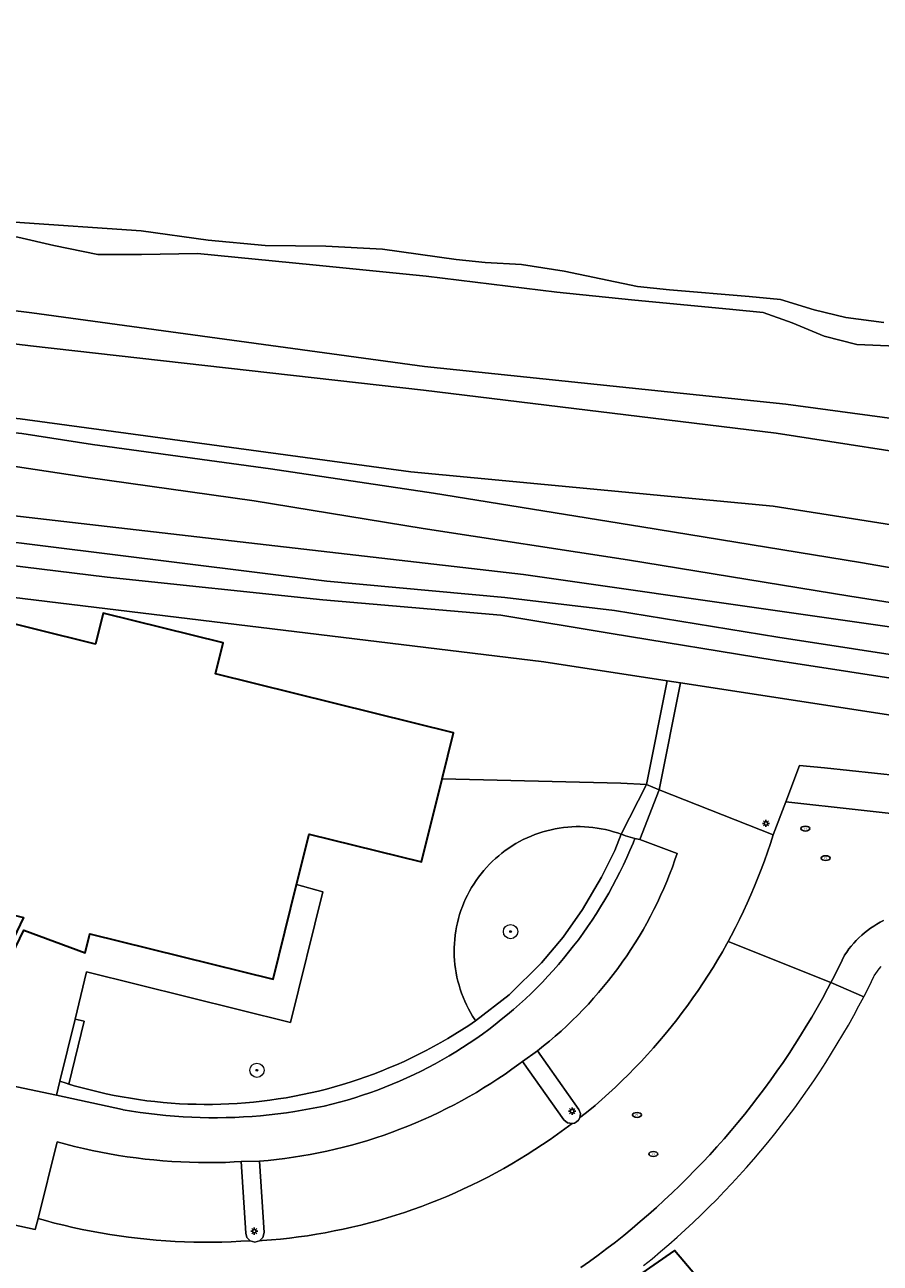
# Model space of a CAD drawing. Header units: metres. Extents: x 152610 to 160096, y 456114 to 462495.
# Tile 873 of 938: x 157802 to 157850, y 462001 to 462071. Entities that reach past the tile are written whole.
import ezdxf
from ezdxf.enums import TextEntityAlignment as Align

# ---------------------------------------------------------------- set-up
doc = ezdxf.new("R2010")
doc.units = ezdxf.units.M
doc.header["$LTSCALE"] = 0.5
doc.layers.get('0').update_dxf_attribs({"linetype": 'CONTINUOUS'})
for name, color, linetype, lineweight in [('B-PV-GR-BEPLANTING_CULTUUR_BOSPLANTSOEN-GV', 251, 'CONTINUOUS', 18), ('B-PV-GR-BOOM-S', 251, 'CONTINUOUS', 25), ('B-PV-GR-HAAG-GV', 251, 'CONTINUOUS', 13), ('B-PV-GW-TALUD_KRUIN-G', 251, 'CONTINUOUS', 18), ('B-PV-IE-MEUBILAIR-S', 251, 'CONTINUOUS', 25), ('B-PV-OG-BEBOUWING-GV', 6, 'CONTINUOUS', 35), ('B-PV-OG-TERREIN_BEGROEID-GV', 251, 'CONTINUOUS', 18), ('B-PV-OG-TERREIN_OEVER-GV', 251, 'CONTINUOUS', 18), ('B-PV-OG-WATER_SLOOT-GV', 251, 'CONTINUOUS', 18), ('B-PV-VH-ONVERHARD_ZAND-GV', 251, 'CONTINUOUS', 18), ('B-PV-VH-OPENVERHARDING_BETONSTRAATSTEEN-GV', 251, 'CONTINUOUS', 18), ('B-PV-VH-OPENVERHARDING_TEGEL-GV', 251, 'CONTINUOUS', 18)]:
    doc.layers.add(name, color=color, linetype=linetype, lineweight=lineweight)
doc.styles.add('NLCS-ISO', font='NLCS-ISO.ttf')

# ---------------------------------------------------------------- blocks, each defined once
blk = doc.blocks.new('SIE-MEUBILAIR_PAAL_LICHTMAST-SO')
for points in [[(-0.62, 0), (-1, 0)], [(-0.71, 0.71), (-0.44, 0.44)], [(0, 1), (0, 0.62)], [(0.44, 0.44), (0.71, 0.71)], [(1, 0), (0.62, 0)], [(-0.71, -0.71), (-0.44, -0.44)], [(0, -0.62), (0, -1)], [(0.44, -0.44), (0.71, -0.71)]]:
    blk.add_lwpolyline(points)
blk.add_circle((0, 0), 0.5)
blk = doc.blocks.new('SIE-MEUBILAIR_PUT_RIOOLPUT-SO')
blk.add_ellipse((0, 0), major_axis=(1.25, 0), ratio=0.54)
at = {"style": 'NLCS-ISO'}
blk.add_text('ri', height=0.75, dxfattribs=at).set_placement((-0.04, 0.07), align=Align.MIDDLE_CENTER)
blk = doc.blocks.new('SGR-BOOM_GBKN-SO')
at = {"linetype": 'ByBlock', "lineweight": 18}
h = blk.add_hatch(color=0, dxfattribs=at)
h.dxf.hatch_style = 1
edge = h.paths.add_edge_path()
edge.add_arc((0, 0), 0.25, 0, 360)
at = {"color": 0, "linetype": 'ByBlock', "lineweight": 18}
for radius in [2, 0.25]:
    blk.add_circle((0, 0), radius, dxfattribs=at)
at = {"color": 0, "linetype": 'ByBlock', "lineweight": 18, "style": 'NLCS-ISO'}
blk.add_attdef('SOORT', (2.5, 0), '', height=1.5, dxfattribs=at)

msp = doc.modelspace()

# ---------------------------------------------------------------- linework, layer by layer
at = {"layer": 'B-PV-GR-BEPLANTING_CULTUUR_BOSPLANTSOEN-GV', "flags": 128}
for points in [[(157771.652, 462056.352), (157801.948, 462052.674), (157823.965, 462050.18), (157843.726, 462047.776), (157863.911, 462044.635), (157885.438, 462039.169), (157902.079, 462033.254), (157919.67, 462026.256), (157932.301, 462020.071), (157944.55, 462012.849), (157951.919, 462008.284), (157958.708, 462003.874), (157958.583, 462003.994), (157952.862, 462009.48), (157945.463, 462015.088), (157933.304, 462021.872), (157920.454, 462028.012), (157903.212, 462035.538), (157886.081, 462041.17), (157865.16, 462046.578), (157844.265, 462049.391), (157824.013, 462051.513), (157802.03, 462054.514), (157772.05, 462058.213)], [(157863.911, 462044.635), (157843.726, 462047.776), (157823.965, 462050.18), (157801.948, 462052.674), (157771.652, 462056.352)], [(157771.326, 462051.678), (157801.365, 462048.585), (157823.252, 462045.61), (157843.556, 462043.681), (157858.464, 462041.336)]]:
    msp.add_lwpolyline(points, dxfattribs=at)
at = {"layer": 'B-PV-GR-HAAG-GV', "flags": 128}
for points in [[(157837.158, 462027.798), (157838.357, 462033.79), (157837.61, 462033.904), (157836.448, 462028.096)], [(157837.158, 462027.798), (157836.448, 462028.096), (157835.037, 462025.319), (157835.057, 462025.311), (157835.277, 462025.226), (157835.805, 462025.084), (157836.082, 462025.03)], [(157835.057, 462025.311), (157835.037, 462025.319), (157834.672, 462024.402), (157833.938, 462022.918), (157832.864, 462021.11), (157831.789, 462019.558), (157830.578, 462018.108), (157828.753, 462016.317), (157826.882, 462014.867), (157826.499, 462014.609), (157826.113, 462014.358), (157825.721, 462014.113), (157825.326, 462013.875), (157824.926, 462013.644), (157824.523, 462013.42), (157824.115, 462013.203), (157823.705, 462012.993), (157823.29, 462012.79), (157822.872, 462012.595), (157822.451, 462012.407), (157822.026, 462012.226), (157821.598, 462012.052), (157821.168, 462011.886), (157820.734, 462011.727), (157820.298, 462011.576), (157819.86, 462011.433), (157819.419, 462011.297), (157818.975, 462011.169), (157818.53, 462011.048), (157818.082, 462010.936), (157817.633, 462010.831), (157817.182, 462010.734), (157816.729, 462010.644), (157816.275, 462010.563), (157815.819, 462010.489), (157815.363, 462010.423), (157814.905, 462010.366), (157814.446, 462010.316), (157813.986, 462010.274), (157813.526, 462010.24), (157813.065, 462010.214), (157812.604, 462010.196), (157812.143, 462010.186), (157811.681, 462010.185), (157811.22, 462010.191), (157810.759, 462010.205), (157810.298, 462010.227), (157809.837, 462010.257), (157809.377, 462010.295), (157808.918, 462010.341), (157808.46, 462010.395), (157808.003, 462010.457), (157807.546, 462010.527), (157807.091, 462010.604), (157806.638, 462010.69), (157806.186, 462010.784), (157805.736, 462010.885), (157805.287, 462010.994), (157804.841, 462011.111), (157804.397, 462011.235), (157803.954, 462011.367), (157803.592, 462011.482), (157803.4, 462010.698), (157807.107, 462009.895), (157807.136, 462009.89), (157807.613, 462009.809), (157808.09, 462009.736), (157808.569, 462009.671), (157809.049, 462009.614), (157809.53, 462009.565), (157810.012, 462009.524), (157810.494, 462009.491), (157810.977, 462009.466), (157811.46, 462009.449), (157811.943, 462009.44), (157812.427, 462009.439), (157812.91, 462009.446), (157813.393, 462009.46), (157813.876, 462009.483), (157814.358, 462009.514), (157814.84, 462009.553), (157815.321, 462009.6), (157815.802, 462009.655), (157816.281, 462009.717), (157816.759, 462009.788), (157818.4, 462010.093), (157818.833, 462010.198), (157819.264, 462010.311), (157819.692, 462010.431), (157820.119, 462010.56), (157820.543, 462010.696), (157820.964, 462010.839), (157821.383, 462010.99), (157821.799, 462011.149), (157822.213, 462011.315), (157822.623, 462011.488), (157823.03, 462011.669), (157823.433, 462011.857), (157823.834, 462012.052), (157824.23, 462012.255), (157824.623, 462012.464), (157825.012, 462012.681), (157825.398, 462012.904), (157825.779, 462013.134), (157826.156, 462013.371), (157826.528, 462013.615), (157826.896, 462013.866), (157827.26, 462014.123), (157827.619, 462014.387), (157827.973, 462014.657), (157828.322, 462014.933), (157828.666, 462015.216), (157829.005, 462015.504), (157829.339, 462015.799), (157829.668, 462016.1), (157829.991, 462016.406), (157830.308, 462016.718), (157830.62, 462017.036), (157830.926, 462017.36), (157831.226, 462017.689), (157831.521, 462018.023), (157831.809, 462018.363), (157832.091, 462018.707), (157832.367, 462019.057), (157832.636, 462019.411), (157832.899, 462019.771), (157833.155, 462020.135), (157833.405, 462020.503), (157833.649, 462020.876), (157833.885, 462021.253), (157834.115, 462021.635), (157834.338, 462022.021), (157834.554, 462022.41), (157834.763, 462022.803), (157834.965, 462023.2), (157835.159, 462023.601), (157835.347, 462024.005), (157835.527, 462024.412), (157835.699, 462024.823), (157835.805, 462025.084), (157835.277, 462025.226)], [(157803.592, 462011.482), (157803.954, 462011.367), (157804.092, 462011.326), (157804.95, 462014.839), (157804.442, 462014.963)]]:
    msp.add_lwpolyline(points, close=True, dxfattribs=at)
at = {"layer": 'B-PV-GW-TALUD_KRUIN-G', "flags": 128}
msp.add_lwpolyline([(157525.156, 462076.889), (157525.281, 462076.895), (157540.634, 462077.67), (157554.38, 462077.81), (157564.164, 462077.978), (157582.314, 462077.663), (157608.173, 462075.589), (157637.045, 462072.394), (157663.919, 462068.702), (157691.58, 462065.626), (157719.938, 462062.054), (157748.495, 462058.841), (157771.652, 462056.352), (157801.948, 462052.674), (157823.965, 462050.18), (157843.726, 462047.776), (157863.911, 462044.635), (157885.438, 462039.169), (157902.079, 462033.254), (157919.67, 462026.256), (157932.301, 462020.071), (157944.55, 462012.849), (157951.919, 462008.284), (157958.708, 462003.874)], dxfattribs=at)
at = {"layer": 'B-PV-OG-BEBOUWING-GV', "flags": 128}
for points in [[(157805.589, 462035.954), (157792.268, 462039.255), (157790.475, 462032.025), (157796.778, 462030.457), (157796.069, 462027.614), (157794.753, 462022.337), (157801.547, 462020.651), (157800.615, 462018.687), (157800.901, 462018.552), (157801.57, 462019.935), (157805.005, 462018.674), (157805.268, 462019.74), (157815.54, 462017.196), (157816.853, 462022.502), (157817.552, 462025.327), (157823.857, 462023.766), (157825.007, 462028.414), (157825.645, 462030.994), (157812.303, 462034.294), (157812.735, 462036.04), (157806.022, 462037.701)], [(157826.754, 461986.059), (157835.703, 461983.679), (157835.617, 461983.358), (157836.853, 461983.026), (157838.409, 461988.837), (157837.896, 461988.977), (157838.716, 461991.977), (157843.25, 461995.882), (157842.777, 461996.434), (157840.005, 461999.673), (157838.016, 462001.996), (157831.367, 461997.388), (157829.602, 461990.888), (157829.086, 461988.987), (157827.649, 461989.377)]]:
    msp.add_lwpolyline(points, close=True, dxfattribs=at)
at = {"layer": 'B-PV-OG-TERREIN_BEGROEID-GV', "flags": 128}
for points in [[(157850.449, 462052.651), (157848.235, 462052.749), (157846.411, 462053.2), (157844.609, 462053.961), (157842.996, 462054.532), (157841.281, 462054.706), (157835.615, 462055.251), (157831.433, 462055.675), (157824.109, 462056.571), (157817.769, 462057.208), (157811.307, 462057.845), (157808.163, 462057.781), (157805.714, 462057.781), (157803.247, 462058.29), (157801.235, 462058.742), (157797.979, 462059.062), (157794.777, 462059.269), (157787.875, 462060.129), (157777.696, 462061.286), (157762.301, 462062.903)], [(157772.05, 462058.213), (157802.03, 462054.514), (157824.013, 462051.513), (157844.265, 462049.391), (157865.16, 462046.578)], [(157858.464, 462041.336), (157843.556, 462043.681), (157823.252, 462045.61), (157801.365, 462048.585), (157771.326, 462051.678)], [(157771.648, 462049.374), (157782.094, 462048.971), (157788.912, 462048.897), (157797.259, 462048.186), (157801.47, 462047.756), (157805.42, 462047.148), (157815.401, 462045.781), (157824.525, 462044.416), (157836.189, 462042.529), (157848.434, 462040.529), (157858.224, 462038.836)], [(157949.637, 462000.541), (157942.363, 462004.883), (157935.683, 462008.743), (157925.146, 462014.757), (157913.176, 462020.775), (157903.971, 462024.801), (157896.833, 462027.534), (157892.138, 462029.113), (157886.339, 462031.241), (157882.451, 462032.402), (157876.561, 462033.882), (157872.489, 462034.688), (157866.401, 462035.765), (157858.204, 462037.017), (157847.851, 462038.641), (157835.39, 462040.679), (157823.945, 462042.443), (157814.47, 462043.979), (157805.04, 462045.32), (157801.221, 462045.895), (157797.084, 462046.317), (157788.822, 462047.021), (157782.048, 462047.095), (157771.572, 462047.499)], [(157759.76, 462046.588), (157793.442, 462044.029), (157829.571, 462039.866), (157859.057, 462035.634)], [(157792.268, 462039.255), (157805.589, 462035.954), (157806.022, 462037.701), (157812.735, 462036.04), (157812.303, 462034.294), (157825.645, 462030.994), (157825.007, 462028.414), (157835.008, 462028.181), (157836.448, 462028.096), (157837.61, 462033.904), (157830.694, 462034.961), (157792.258, 462039.632)], [(157851.837, 462031.729), (157838.357, 462033.79), (157837.158, 462027.798), (157843.548, 462025.279), (157844.256, 462027.138), (157845.03, 462029.169), (157846.432, 462029.034), (157847.833, 462028.891), (157849.234, 462028.739), (157850.633, 462028.58)]]:
    msp.add_lwpolyline(points, dxfattribs=at)
for points in [[(157825.007, 462028.414), (157823.857, 462023.766), (157817.552, 462025.327), (157816.853, 462022.502), (157818.316, 462022.09), (157816.507, 462014.778), (157805.088, 462017.61), (157804.442, 462014.963), (157804.95, 462014.839), (157804.092, 462011.326), (157804.397, 462011.235), (157804.841, 462011.111), (157805.287, 462010.994), (157805.736, 462010.885), (157806.186, 462010.784), (157806.638, 462010.69), (157807.091, 462010.604), (157807.546, 462010.527), (157808.003, 462010.457), (157808.46, 462010.395), (157808.918, 462010.341), (157809.377, 462010.295), (157809.837, 462010.257), (157810.298, 462010.227), (157810.759, 462010.205), (157811.22, 462010.191), (157811.681, 462010.185), (157812.143, 462010.186), (157812.604, 462010.196), (157813.065, 462010.214), (157813.526, 462010.24), (157813.986, 462010.274), (157814.446, 462010.316), (157814.905, 462010.366), (157815.363, 462010.423), (157815.819, 462010.489), (157816.275, 462010.563), (157816.729, 462010.644), (157817.182, 462010.734), (157817.633, 462010.831), (157818.082, 462010.936), (157818.53, 462011.048), (157818.975, 462011.169), (157819.419, 462011.297), (157819.86, 462011.433), (157820.298, 462011.576), (157820.734, 462011.727), (157821.168, 462011.886), (157821.598, 462012.052), (157822.026, 462012.226), (157822.451, 462012.407), (157822.872, 462012.595), (157823.29, 462012.79), (157823.705, 462012.993), (157824.115, 462013.203), (157824.523, 462013.42), (157824.926, 462013.644), (157825.326, 462013.875), (157825.721, 462014.113), (157826.113, 462014.358), (157826.499, 462014.609), (157826.882, 462014.867), (157826.836, 462014.935), (157826.709, 462015.135), (157826.589, 462015.338), (157826.477, 462015.545), (157826.371, 462015.756), (157826.272, 462015.97), (157826.181, 462016.188), (157826.097, 462016.409), (157826.02, 462016.632), (157825.951, 462016.858), (157825.89, 462017.086), (157825.837, 462017.316), (157825.791, 462017.547), (157825.754, 462017.78), (157825.724, 462018.015), (157825.702, 462018.25), (157825.688, 462018.485), (157825.682, 462018.721), (157825.685, 462018.957), (157825.695, 462019.193), (157825.713, 462019.429), (157825.739, 462019.663), (157825.773, 462019.897), (157825.815, 462020.129), (157825.865, 462020.36), (157825.922, 462020.589), (157825.988, 462020.815), (157826.06, 462021.04), (157826.141, 462021.262), (157826.229, 462021.481), (157826.324, 462021.697), (157826.427, 462021.909), (157826.537, 462022.119), (157826.654, 462022.324), (157826.777, 462022.525), (157826.908, 462022.722), (157827.045, 462022.914), (157827.188, 462023.101), (157827.338, 462023.284), (157827.494, 462023.461), (157827.655, 462023.633), (157827.823, 462023.799), (157827.996, 462023.96), (157828.174, 462024.115), (157828.358, 462024.263), (157828.546, 462024.405), (157828.739, 462024.541), (157828.937, 462024.67), (157829.139, 462024.793), (157829.344, 462024.908), (157829.554, 462025.016), (157829.767, 462025.118), (157829.984, 462025.212), (157830.203, 462025.298), (157830.426, 462025.377), (157830.651, 462025.449), (157830.878, 462025.513), (157831.107, 462025.569), (157831.339, 462025.617), (157831.571, 462025.657), (157831.805, 462025.69), (157832.04, 462025.715), (157832.275, 462025.731), (157832.511, 462025.74), (157832.747, 462025.74), (157832.983, 462025.733), (157833.219, 462025.718), (157833.453, 462025.694), (157833.687, 462025.663), (157833.92, 462025.624), (157834.152, 462025.577), (157834.381, 462025.522), (157834.609, 462025.459), (157834.834, 462025.389), (157835.037, 462025.319), (157836.448, 462028.096), (157835.008, 462028.181)], [(157832.983, 462025.733), (157832.747, 462025.74), (157832.511, 462025.74), (157832.275, 462025.731), (157832.04, 462025.715), (157831.805, 462025.69), (157831.571, 462025.657), (157831.339, 462025.617), (157831.107, 462025.569), (157830.878, 462025.513), (157830.651, 462025.449), (157830.426, 462025.377), (157830.203, 462025.298), (157829.984, 462025.212), (157829.767, 462025.118), (157829.554, 462025.016), (157829.344, 462024.908), (157829.139, 462024.793), (157828.937, 462024.67), (157828.739, 462024.541), (157828.546, 462024.405), (157828.358, 462024.263), (157828.174, 462024.115), (157827.996, 462023.96), (157827.823, 462023.799), (157827.655, 462023.633), (157827.494, 462023.461), (157827.338, 462023.284), (157827.188, 462023.101), (157827.045, 462022.914), (157826.908, 462022.722), (157826.777, 462022.525), (157826.654, 462022.324), (157826.537, 462022.119), (157826.427, 462021.909), (157826.324, 462021.697), (157826.229, 462021.481), (157826.141, 462021.262), (157826.06, 462021.04), (157825.988, 462020.815), (157825.922, 462020.589), (157825.865, 462020.36), (157825.815, 462020.129), (157825.773, 462019.897), (157825.739, 462019.663), (157825.713, 462019.429), (157825.695, 462019.193), (157825.685, 462018.957), (157825.682, 462018.721), (157825.688, 462018.485), (157825.702, 462018.25), (157825.724, 462018.015), (157825.754, 462017.78), (157825.791, 462017.547), (157825.837, 462017.316), (157825.89, 462017.086), (157825.951, 462016.858), (157826.02, 462016.632), (157826.097, 462016.409), (157826.181, 462016.188), (157826.272, 462015.97), (157826.371, 462015.756), (157826.477, 462015.545), (157826.589, 462015.338), (157826.709, 462015.135), (157826.836, 462014.935), (157826.882, 462014.867), (157828.753, 462016.317), (157830.578, 462018.108), (157831.789, 462019.558), (157832.864, 462021.11), (157833.938, 462022.918), (157834.672, 462024.402), (157835.037, 462025.319), (157834.834, 462025.389), (157834.609, 462025.459), (157834.381, 462025.522), (157834.152, 462025.577), (157833.92, 462025.624), (157833.687, 462025.663), (157833.453, 462025.694), (157833.219, 462025.718)]]:
    msp.add_lwpolyline(points, close=True, dxfattribs=at)
at = {"layer": 'B-PV-OG-TERREIN_OEVER-GV', "flags": 128}
for points in [[(157849.74, 462053.971), (157847.615, 462054.246), (157845.846, 462054.674), (157843.967, 462055.258), (157842.196, 462055.421), (157837.748, 462055.795), (157835.955, 462055.98), (157831.841, 462056.839), (157829.452, 462057.226), (157827.416, 462057.324), (157825.8, 462057.508), (157821.663, 462058.08), (157818.497, 462058.249), (157815.088, 462058.286), (157811.901, 462058.588), (157808.14, 462059.114), (157801.079, 462059.588), (157798.225, 462059.844), (157796.809, 462060.226), (157792.273, 462060.778), (157784.682, 462061.475), (157776.34, 462062.42), (157767.554, 462063.3)], [(157762.301, 462062.903), (157777.696, 462061.286), (157787.875, 462060.129), (157794.777, 462059.269), (157797.979, 462059.062), (157801.235, 462058.742), (157803.247, 462058.29), (157805.714, 462057.781), (157808.163, 462057.781), (157811.307, 462057.845), (157817.769, 462057.208), (157824.109, 462056.571), (157831.433, 462055.675), (157835.615, 462055.251), (157841.281, 462054.706), (157842.996, 462054.532), (157844.609, 462053.961), (157846.411, 462053.2), (157848.235, 462052.749), (157850.449, 462052.651)], [(157859.057, 462035.634), (157829.571, 462039.866), (157793.442, 462044.029), (157759.76, 462046.588)], [(157773.634, 462044.13), (157779.599, 462043.728), (157785.243, 462043.348), (157796.164, 462042.26), (157806.398, 462041.008), (157818.546, 462039.493), (157828.527, 462038.574), (157834.656, 462037.839), (157843.815, 462036.348), (157852.278, 462035.038)], [(157852.088, 462033.752), (157843.611, 462035.064), (157834.474, 462036.551), (157828.302, 462037.581), (157818.329, 462038.444), (157806.238, 462039.718), (157796.02, 462040.968), (157785.133, 462041.798), (157779.255, 462042.011), (157773.029, 462042.482)], [(157758.446, 462041.357), (157780.104, 462040.252), (157781.03, 462040.205), (157792.258, 462039.632), (157830.694, 462034.961), (157837.61, 462033.904), (157838.357, 462033.79), (157851.837, 462031.729)]]:
    msp.add_lwpolyline(points, dxfattribs=at)
at = {"layer": 'B-PV-OG-WATER_SLOOT-GV', "flags": 128}
for points in [[(157767.554, 462063.3), (157776.34, 462062.42), (157784.682, 462061.475), (157792.273, 462060.778), (157796.809, 462060.226), (157798.225, 462059.844), (157801.079, 462059.588), (157808.14, 462059.114), (157811.901, 462058.588), (157815.088, 462058.286), (157818.497, 462058.249), (157821.663, 462058.08), (157825.8, 462057.508), (157827.416, 462057.324), (157829.452, 462057.226), (157831.841, 462056.839), (157835.955, 462055.98), (157837.748, 462055.795), (157842.196, 462055.421), (157843.967, 462055.258), (157845.846, 462054.674), (157847.615, 462054.246), (157849.74, 462053.971)], [(157852.278, 462035.038), (157843.815, 462036.348), (157834.656, 462037.839), (157828.527, 462038.574), (157818.546, 462039.493), (157806.398, 462041.008), (157796.164, 462042.26), (157785.243, 462043.348), (157779.599, 462043.728), (157773.634, 462044.13)], [(157773.029, 462042.482), (157779.255, 462042.011), (157785.133, 462041.798), (157796.02, 462040.968), (157806.238, 462039.718), (157818.329, 462038.444), (157828.302, 462037.581), (157834.474, 462036.551), (157843.611, 462035.064), (157852.088, 462033.752)]]:
    msp.add_lwpolyline(points, dxfattribs=at)
at = {"layer": 'B-PV-VH-ONVERHARD_ZAND-GV', "flags": 128}
for points in [[(157858.224, 462038.836), (157848.434, 462040.529), (157836.189, 462042.529), (157824.525, 462044.416), (157815.401, 462045.781), (157805.42, 462047.148), (157801.47, 462047.756), (157797.259, 462048.186), (157788.912, 462048.897), (157782.094, 462048.971), (157771.648, 462049.374)], [(157771.572, 462047.499), (157782.048, 462047.095), (157788.822, 462047.021), (157797.084, 462046.317), (157801.221, 462045.895), (157805.04, 462045.32), (157814.47, 462043.979), (157823.945, 462042.443), (157835.39, 462040.679), (157847.851, 462038.641), (157858.204, 462037.017), (157866.401, 462035.765), (157872.489, 462034.688), (157876.561, 462033.882), (157882.451, 462032.402), (157886.339, 462031.241), (157892.138, 462029.113), (157896.833, 462027.534), (157903.971, 462024.801), (157913.176, 462020.775), (157925.146, 462014.757), (157935.683, 462008.743), (157942.363, 462004.883), (157949.637, 462000.541)]]:
    msp.add_lwpolyline(points, dxfattribs=at)
for points in [[(157837.158, 462027.798), (157838.357, 462033.79), (157837.61, 462033.904), (157836.448, 462028.096)], [(157837.158, 462027.798), (157836.448, 462028.096), (157835.037, 462025.319), (157835.057, 462025.311), (157835.277, 462025.226), (157835.805, 462025.084), (157836.082, 462025.03)], [(157835.037, 462025.319), (157834.672, 462024.402), (157833.938, 462022.918), (157832.864, 462021.11), (157831.789, 462019.558), (157830.578, 462018.108), (157828.753, 462016.317), (157826.882, 462014.867), (157826.499, 462014.609), (157826.113, 462014.358), (157825.721, 462014.113), (157825.326, 462013.875), (157824.926, 462013.644), (157824.523, 462013.42), (157824.115, 462013.203), (157823.705, 462012.993), (157823.29, 462012.79), (157822.872, 462012.595), (157822.451, 462012.407), (157822.026, 462012.226), (157821.598, 462012.052), (157821.168, 462011.886), (157820.734, 462011.727), (157820.298, 462011.576), (157819.86, 462011.433), (157819.419, 462011.297), (157818.975, 462011.169), (157818.53, 462011.048), (157818.082, 462010.936), (157817.633, 462010.831), (157817.182, 462010.734), (157816.729, 462010.644), (157816.275, 462010.563), (157815.819, 462010.489), (157815.363, 462010.423), (157814.905, 462010.366), (157814.446, 462010.316), (157813.986, 462010.274), (157813.526, 462010.24), (157813.065, 462010.214), (157812.604, 462010.196), (157812.143, 462010.186), (157811.681, 462010.185), (157811.22, 462010.191), (157810.759, 462010.205), (157810.298, 462010.227), (157809.837, 462010.257), (157809.377, 462010.295), (157808.918, 462010.341), (157808.46, 462010.395), (157808.003, 462010.457), (157807.546, 462010.527), (157807.091, 462010.604), (157806.638, 462010.69), (157806.186, 462010.784), (157805.736, 462010.885), (157805.287, 462010.994), (157804.841, 462011.111), (157804.397, 462011.235), (157804.092, 462011.326), (157803.954, 462011.367), (157803.592, 462011.482), (157803.4, 462010.698), (157807.107, 462009.895), (157807.136, 462009.89), (157807.613, 462009.809), (157808.09, 462009.736), (157808.569, 462009.671), (157809.049, 462009.614), (157809.53, 462009.565), (157810.012, 462009.524), (157810.494, 462009.491), (157810.977, 462009.466), (157811.46, 462009.449), (157811.943, 462009.44), (157812.427, 462009.439), (157812.91, 462009.446), (157813.393, 462009.46), (157813.876, 462009.483), (157814.358, 462009.514), (157814.84, 462009.553), (157815.321, 462009.6), (157815.802, 462009.655), (157816.281, 462009.717), (157816.759, 462009.788), (157818.4, 462010.093), (157818.833, 462010.198), (157819.264, 462010.311), (157819.692, 462010.431), (157820.119, 462010.56), (157820.543, 462010.696), (157820.964, 462010.839), (157821.383, 462010.99), (157821.799, 462011.149), (157822.213, 462011.315), (157822.623, 462011.488), (157823.03, 462011.669), (157823.433, 462011.857), (157823.834, 462012.052), (157824.23, 462012.255), (157824.623, 462012.464), (157825.012, 462012.681), (157825.398, 462012.904), (157825.779, 462013.134), (157826.156, 462013.371), (157826.528, 462013.615), (157826.896, 462013.866), (157827.26, 462014.123), (157827.619, 462014.387), (157827.973, 462014.657), (157828.322, 462014.933), (157828.666, 462015.216), (157829.005, 462015.504), (157829.339, 462015.799), (157829.668, 462016.1), (157829.991, 462016.406), (157830.308, 462016.718), (157830.62, 462017.036), (157830.926, 462017.36), (157831.226, 462017.689), (157831.521, 462018.023), (157831.809, 462018.363), (157832.091, 462018.707), (157832.367, 462019.057), (157832.636, 462019.411), (157832.899, 462019.771), (157833.155, 462020.135), (157833.405, 462020.503), (157833.649, 462020.876), (157833.885, 462021.253), (157834.115, 462021.635), (157834.338, 462022.021), (157834.554, 462022.41), (157834.763, 462022.803), (157834.965, 462023.2), (157835.159, 462023.601), (157835.347, 462024.005), (157835.527, 462024.412), (157835.699, 462024.823), (157835.805, 462025.084), (157835.277, 462025.226), (157835.057, 462025.311)], [(157803.592, 462011.482), (157803.954, 462011.367), (157804.092, 462011.326), (157804.95, 462014.839), (157804.442, 462014.963)]]:
    msp.add_lwpolyline(points, close=True, dxfattribs=at)
at = {"layer": 'B-PV-VH-OPENVERHARDING_BETONSTRAATSTEEN-GV', "flags": 128}
for points in [[(157850.633, 462028.58), (157849.234, 462028.739), (157847.833, 462028.891), (157846.432, 462029.034), (157845.03, 462029.169), (157844.256, 462027.138), (157852.366, 462026.239)], [(157852.366, 462026.239), (157844.256, 462027.138), (157843.548, 462025.279), (157843.393, 462024.793), (157843.231, 462024.309), (157843.06, 462023.827), (157842.883, 462023.349), (157842.698, 462022.873), (157842.505, 462022.4), (157842.305, 462021.93), (157842.098, 462021.464), (157841.883, 462021), (157841.661, 462020.541), (157841.432, 462020.084), (157841.196, 462019.631), (157841.023, 462019.31), (157846.781, 462017.01), (157846.871, 462017.182), (157847.144, 462017.718), (157847.409, 462018.257), (157847.548, 462018.545), (157847.667, 462018.72), (157847.792, 462018.89), (157847.924, 462019.055), (157848.062, 462019.215), (157848.205, 462019.37), (157848.355, 462019.519), (157848.51, 462019.663), (157848.67, 462019.801), (157848.836, 462019.932), (157849.006, 462020.057), (157849.181, 462020.176), (157849.36, 462020.287), (157849.544, 462020.392), (157849.731, 462020.49)], [(157800.095, 462011.4), (157803.4, 462010.698), (157803.592, 462011.482), (157804.442, 462014.963), (157805.088, 462017.61), (157816.507, 462014.778), (157818.316, 462022.09), (157816.853, 462022.502), (157815.54, 462017.196), (157805.268, 462019.74), (157805.005, 462018.674), (157801.57, 462019.935)], [(157849.731, 462020.49), (157849.544, 462020.392), (157849.36, 462020.287), (157849.181, 462020.176), (157849.006, 462020.057), (157848.836, 462019.932), (157848.67, 462019.801), (157848.51, 462019.663), (157848.355, 462019.519), (157848.205, 462019.37), (157848.062, 462019.215), (157847.924, 462019.055), (157847.792, 462018.89), (157847.667, 462018.72), (157847.548, 462018.545), (157847.409, 462018.257), (157847.144, 462017.718), (157846.871, 462017.182), (157846.781, 462017.01), (157848.621, 462016.214), (157848.639, 462016.25), (157848.918, 462016.797), (157849.189, 462017.348), (157849.213, 462017.389), (157849.3, 462017.525), (157849.393, 462017.656), (157849.492, 462017.783), (157849.598, 462017.904)], [(157832.781, 462001.045), (157833.27, 462001.394), (157833.754, 462001.749), (157834.234, 462002.111), (157834.709, 462002.48), (157835.178, 462002.854), (157835.643, 462003.235), (157836.102, 462003.622), (157836.557, 462004.015), (157837.006, 462004.415), (157837.45, 462004.82), (157837.888, 462005.231), (157838.321, 462005.647), (157838.748, 462006.07), (157839.17, 462006.498), (157839.585, 462006.932), (157839.995, 462007.371), (157840.399, 462007.815), (157840.798, 462008.265), (157841.19, 462008.72), (157841.576, 462009.181), (157841.956, 462009.646), (157842.329, 462010.117), (157842.697, 462010.592), (157843.058, 462011.073), (157843.412, 462011.558), (157843.76, 462012.047), (157844.102, 462012.542), (157844.437, 462013.041), (157844.765, 462013.544), (157845.086, 462014.051), (157845.401, 462014.563), (157845.709, 462015.079), (157846.01, 462015.599), (157846.304, 462016.123), (157846.591, 462016.651), (157846.781, 462017.01), (157841.023, 462019.31), (157840.953, 462019.183), (157840.703, 462018.738), (157840.446, 462018.296), (157840.182, 462017.859), (157839.911, 462017.427), (157839.633, 462016.998), (157839.349, 462016.574), (157839.058, 462016.154), (157838.761, 462015.739), (157838.457, 462015.329), (157838.147, 462014.924), (157837.83, 462014.523), (157837.508, 462014.128), (157837.179, 462013.737), (157836.844, 462013.352), (157836.503, 462012.972), (157836.156, 462012.597), (157835.803, 462012.228), (157835.444, 462011.865), (157835.08, 462011.507), (157834.71, 462011.155), (157834.335, 462010.809), (157833.955, 462010.468), (157833.569, 462010.134), (157833.178, 462009.806), (157832.782, 462009.484), (157832.712, 462009.428), (157832.637, 462009.303), (157832.529, 462009.204), (157832.412, 462009.144), (157832.284, 462009.116), (157831.878, 462008.81), (157831.466, 462008.511), (157831.05, 462008.219), (157830.63, 462007.933), (157830.205, 462007.653), (157829.776, 462007.381), (157829.342, 462007.115), (157828.905, 462006.856), (157828.463, 462006.604), (157828.018, 462006.358), (157827.568, 462006.12), (157827.115, 462005.889), (157826.659, 462005.665), (157826.199, 462005.449), (157825.735, 462005.239), (157825.269, 462005.037), (157824.799, 462004.843), (157824.326, 462004.655), (157823.85, 462004.476), (157823.372, 462004.303), (157822.891, 462004.139), (157822.407, 462003.981), (157821.921, 462003.832), (157821.433, 462003.69), (157820.942, 462003.556), (157820.45, 462003.429), (157819.955, 462003.311), (157819.459, 462003.2), (157818.961, 462003.097), (157818.462, 462003.001), (157817.961, 462002.914), (157817.458, 462002.834), (157816.955, 462002.763), (157816.45, 462002.699), (157815.945, 462002.644), (157815.439, 462002.596), (157814.932, 462002.556), (157814.782, 462002.546), (157814.513, 462002.474), (157814.246, 462002.554), (157813.722, 462002.521), (157813.197, 462002.497), (157812.671, 462002.48), (157812.146, 462002.471), (157811.621, 462002.471), (157811.095, 462002.478), (157810.57, 462002.494), (157810.045, 462002.517), (157809.52, 462002.548), (157808.996, 462002.587), (157808.473, 462002.635), (157807.951, 462002.69), (157807.429, 462002.753), (157806.908, 462002.824), (157806.389, 462002.903), (157805.87, 462002.99), (157805.354, 462003.085), (157804.838, 462003.188), (157804.324, 462003.298), (157803.813, 462003.417), (157803.302, 462003.543), (157802.794, 462003.677), (157802.369, 462003.795), (157802.214, 462003.181), (157799.353, 462003.803)]]:
    msp.add_lwpolyline(points, dxfattribs=at)
for points in [[(157843.548, 462025.279), (157837.158, 462027.798), (157836.082, 462025.03), (157838.172, 462024.235), (157838.05, 462023.877), (157837.904, 462023.471), (157837.75, 462023.069), (157837.589, 462022.669), (157837.42, 462022.273), (157837.245, 462021.879), (157837.061, 462021.489), (157836.871, 462021.103), (157836.674, 462020.72), (157836.469, 462020.34), (157836.258, 462019.965), (157836.039, 462019.594), (157835.814, 462019.226), (157835.582, 462018.863), (157835.343, 462018.505), (157835.097, 462018.151), (157834.845, 462017.801), (157834.587, 462017.456), (157834.322, 462017.116), (157834.051, 462016.781), (157833.774, 462016.451), (157833.491, 462016.127), (157833.201, 462015.808), (157832.906, 462015.494), (157832.605, 462015.185), (157832.299, 462014.882), (157831.986, 462014.585), (157831.669, 462014.294), (157831.346, 462014.009), (157831.018, 462013.73), (157830.684, 462013.457), (157830.346, 462013.19), (157832.667, 462009.907), (157832.749, 462009.673), (157832.712, 462009.428), (157832.782, 462009.484), (157833.178, 462009.806), (157833.569, 462010.134), (157833.955, 462010.468), (157834.335, 462010.809), (157834.71, 462011.155), (157835.08, 462011.507), (157835.444, 462011.865), (157835.803, 462012.228), (157836.156, 462012.597), (157836.503, 462012.972), (157836.844, 462013.352), (157837.179, 462013.737), (157837.508, 462014.128), (157837.83, 462014.523), (157838.147, 462014.924), (157838.457, 462015.329), (157838.761, 462015.739), (157839.058, 462016.154), (157839.349, 462016.574), (157839.633, 462016.998), (157839.911, 462017.427), (157840.182, 462017.859), (157840.446, 462018.296), (157840.703, 462018.738), (157840.953, 462019.183), (157841.023, 462019.31), (157841.196, 462019.631), (157841.432, 462020.084), (157841.661, 462020.541), (157841.883, 462021), (157842.098, 462021.464), (157842.305, 462021.93), (157842.505, 462022.4), (157842.698, 462022.873), (157842.883, 462023.349), (157843.06, 462023.827), (157843.231, 462024.309), (157843.393, 462024.793)], [(157831.824, 462009.329), (157829.51, 462012.592), (157829.303, 462012.438), (157828.918, 462012.159), (157828.528, 462011.886), (157828.133, 462011.62), (157827.734, 462011.361), (157827.331, 462011.108), (157826.924, 462010.862), (157826.512, 462010.624), (157826.097, 462010.391), (157825.678, 462010.167), (157825.255, 462009.949), (157824.828, 462009.738), (157824.398, 462009.534), (157823.965, 462009.338), (157823.528, 462009.149), (157823.088, 462008.968), (157822.645, 462008.794), (157822.2, 462008.627), (157821.751, 462008.468), (157821.301, 462008.316), (157820.847, 462008.172), (157820.391, 462008.036), (157819.933, 462007.907), (157819.473, 462007.786), (157819.011, 462007.673), (157818.547, 462007.568), (157818.081, 462007.47), (157817.614, 462007.381), (157817.145, 462007.299), (157816.675, 462007.225), (157816.204, 462007.159), (157815.732, 462007.1), (157815.259, 462007.05), (157814.785, 462007.008), (157815.034, 462003.005), (157814.971, 462002.741), (157814.782, 462002.546), (157814.932, 462002.556), (157815.439, 462002.596), (157815.945, 462002.644), (157816.45, 462002.699), (157816.955, 462002.763), (157817.458, 462002.834), (157817.961, 462002.914), (157818.462, 462003.001), (157818.961, 462003.097), (157819.459, 462003.2), (157819.955, 462003.311), (157820.45, 462003.429), (157820.942, 462003.556), (157821.433, 462003.69), (157821.921, 462003.832), (157822.407, 462003.981), (157822.891, 462004.139), (157823.372, 462004.303), (157823.85, 462004.476), (157824.326, 462004.655), (157824.799, 462004.843), (157825.269, 462005.037), (157825.735, 462005.239), (157826.199, 462005.449), (157826.659, 462005.665), (157827.115, 462005.889), (157827.568, 462006.12), (157828.018, 462006.358), (157828.463, 462006.604), (157828.905, 462006.856), (157829.342, 462007.115), (157829.776, 462007.381), (157830.205, 462007.653), (157830.63, 462007.933), (157831.05, 462008.219), (157831.466, 462008.511), (157831.878, 462008.81), (157832.284, 462009.116), (157832.026, 462009.162)], [(157803.935, 462007.956), (157803.451, 462008.087), (157802.369, 462003.795), (157802.794, 462003.677), (157803.302, 462003.543), (157803.813, 462003.417), (157804.324, 462003.298), (157804.838, 462003.188), (157805.354, 462003.085), (157805.87, 462002.99), (157806.389, 462002.903), (157806.908, 462002.824), (157807.429, 462002.753), (157807.951, 462002.69), (157808.473, 462002.635), (157808.996, 462002.587), (157809.52, 462002.548), (157810.045, 462002.517), (157810.57, 462002.494), (157811.095, 462002.478), (157811.621, 462002.471), (157812.146, 462002.471), (157812.671, 462002.48), (157813.197, 462002.497), (157813.722, 462002.521), (157814.246, 462002.554), (157814.074, 462002.733), (157814.006, 462002.972), (157813.751, 462006.981), (157813.365, 462006.961), (157812.864, 462006.941), (157812.363, 462006.93), (157811.863, 462006.927), (157811.361, 462006.931), (157810.861, 462006.944), (157810.36, 462006.965), (157809.86, 462006.993), (157809.36, 462007.03), (157808.861, 462007.075), (157808.363, 462007.127), (157807.866, 462007.188), (157807.369, 462007.256), (157806.874, 462007.333), (157806.38, 462007.417), (157805.888, 462007.509), (157805.397, 462007.609), (157804.908, 462007.717), (157804.42, 462007.832)]]:
    msp.add_lwpolyline(points, close=True, dxfattribs=at)
at = {"layer": 'B-PV-VH-OPENVERHARDING_TEGEL-GV', "flags": 128}
for points in [[(157799.353, 462003.803), (157802.214, 462003.181), (157802.369, 462003.795), (157803.451, 462008.087), (157803.935, 462007.956), (157804.42, 462007.832), (157804.908, 462007.717), (157805.397, 462007.609), (157805.888, 462007.509), (157806.38, 462007.417), (157806.874, 462007.333), (157807.369, 462007.256), (157807.866, 462007.188), (157808.363, 462007.127), (157808.861, 462007.075), (157809.36, 462007.03), (157809.86, 462006.993), (157810.36, 462006.965), (157810.861, 462006.944), (157811.361, 462006.931), (157811.863, 462006.927), (157812.363, 462006.93), (157812.864, 462006.941), (157813.365, 462006.961), (157813.751, 462006.981), (157814.785, 462007.008), (157815.259, 462007.05), (157815.732, 462007.1), (157816.204, 462007.159), (157816.675, 462007.225), (157817.145, 462007.299), (157817.614, 462007.381), (157818.081, 462007.47), (157818.547, 462007.568), (157819.011, 462007.673), (157819.473, 462007.786), (157819.933, 462007.907), (157820.391, 462008.036), (157820.847, 462008.172), (157821.301, 462008.316), (157821.751, 462008.468), (157822.2, 462008.627), (157822.645, 462008.794), (157823.088, 462008.968), (157823.528, 462009.149), (157823.965, 462009.338), (157824.398, 462009.534), (157824.828, 462009.738), (157825.255, 462009.949), (157825.678, 462010.167), (157826.097, 462010.391), (157826.512, 462010.624), (157826.924, 462010.862), (157827.331, 462011.108), (157827.734, 462011.361), (157828.133, 462011.62), (157828.528, 462011.886), (157828.918, 462012.159), (157829.303, 462012.438), (157829.51, 462012.592), (157830.346, 462013.19), (157830.684, 462013.457), (157831.018, 462013.73), (157831.346, 462014.009), (157831.669, 462014.294), (157831.986, 462014.585), (157832.299, 462014.882), (157832.605, 462015.185), (157832.906, 462015.494), (157833.201, 462015.808), (157833.491, 462016.127), (157833.774, 462016.451), (157834.051, 462016.781), (157834.322, 462017.116), (157834.587, 462017.456), (157834.845, 462017.801), (157835.097, 462018.151), (157835.343, 462018.505), (157835.582, 462018.863), (157835.814, 462019.226), (157836.039, 462019.594), (157836.258, 462019.965), (157836.469, 462020.34), (157836.674, 462020.72), (157836.871, 462021.103), (157837.061, 462021.489), (157837.245, 462021.879), (157837.42, 462022.273), (157837.589, 462022.669), (157837.75, 462023.069), (157837.904, 462023.471), (157838.05, 462023.877), (157838.172, 462024.235), (157836.082, 462025.03), (157835.805, 462025.084), (157835.699, 462024.823), (157835.527, 462024.412), (157835.347, 462024.005), (157835.159, 462023.601), (157834.965, 462023.2), (157834.763, 462022.803), (157834.554, 462022.41), (157834.338, 462022.021), (157834.115, 462021.635), (157833.885, 462021.253), (157833.649, 462020.876), (157833.405, 462020.503), (157833.155, 462020.135), (157832.899, 462019.771), (157832.636, 462019.411), (157832.367, 462019.057), (157832.091, 462018.707), (157831.809, 462018.363), (157831.521, 462018.023), (157831.226, 462017.689), (157830.926, 462017.36), (157830.62, 462017.036), (157830.308, 462016.718), (157829.991, 462016.406), (157829.668, 462016.1), (157829.339, 462015.799), (157829.005, 462015.504), (157828.666, 462015.216), (157828.322, 462014.933), (157827.973, 462014.657), (157827.619, 462014.387), (157827.26, 462014.123), (157826.896, 462013.866), (157826.528, 462013.615), (157826.156, 462013.371), (157825.779, 462013.134), (157825.398, 462012.904), (157825.012, 462012.681), (157824.623, 462012.464), (157824.23, 462012.255), (157823.834, 462012.052), (157823.433, 462011.857), (157823.03, 462011.669), (157822.623, 462011.488), (157822.213, 462011.315), (157821.799, 462011.149), (157821.383, 462010.99), (157820.964, 462010.839), (157820.543, 462010.696), (157820.119, 462010.56), (157819.692, 462010.431), (157819.264, 462010.311), (157818.833, 462010.198), (157818.4, 462010.093), (157816.759, 462009.788), (157816.281, 462009.717), (157815.802, 462009.655), (157815.321, 462009.6), (157814.84, 462009.553), (157814.358, 462009.514), (157813.876, 462009.483), (157813.393, 462009.46), (157812.91, 462009.446), (157812.427, 462009.439), (157811.943, 462009.44), (157811.46, 462009.449), (157810.977, 462009.466), (157810.494, 462009.491), (157810.012, 462009.524), (157809.53, 462009.565), (157809.049, 462009.614), (157808.569, 462009.671), (157808.09, 462009.736), (157807.613, 462009.809), (157807.136, 462009.89), (157807.107, 462009.895), (157803.4, 462010.698), (157800.095, 462011.4)], [(157836.29, 462001.159), (157836.766, 462001.547), (157837.237, 462001.94), (157837.703, 462002.34), (157838.164, 462002.745), (157838.619, 462003.157), (157839.069, 462003.575), (157839.513, 462003.998), (157839.952, 462004.427), (157840.385, 462004.862), (157840.813, 462005.302), (157841.235, 462005.748), (157841.651, 462006.2), (157842.06, 462006.657), (157842.464, 462007.119), (157842.863, 462007.586), (157843.254, 462008.059), (157843.64, 462008.536), (157844.019, 462009.019), (157844.392, 462009.506), (157844.759, 462009.998), (157845.119, 462010.495), (157845.473, 462010.997), (157845.82, 462011.503), (157846.161, 462012.014), (157846.494, 462012.529), (157846.821, 462013.048), (157847.142, 462013.572), (157847.455, 462014.1), (157847.762, 462014.632), (157848.061, 462015.167), (157848.354, 462015.707), (157848.621, 462016.214), (157846.781, 462017.01), (157846.591, 462016.651), (157846.304, 462016.123), (157846.01, 462015.599), (157845.709, 462015.079), (157845.401, 462014.563), (157845.086, 462014.051), (157844.765, 462013.544), (157844.437, 462013.041), (157844.102, 462012.542), (157843.76, 462012.047), (157843.412, 462011.558), (157843.058, 462011.073), (157842.697, 462010.592), (157842.329, 462010.117), (157841.956, 462009.646), (157841.576, 462009.181), (157841.19, 462008.72), (157840.798, 462008.265), (157840.399, 462007.815), (157839.995, 462007.371), (157839.585, 462006.932), (157839.17, 462006.498), (157838.748, 462006.07), (157838.321, 462005.647), (157837.888, 462005.231), (157837.45, 462004.82), (157837.006, 462004.415), (157836.557, 462004.015), (157836.102, 462003.622), (157835.643, 462003.235), (157835.178, 462002.854), (157834.709, 462002.48), (157834.234, 462002.111), (157833.754, 462001.749), (157833.27, 462001.394), (157832.781, 462001.045)]]:
    msp.add_lwpolyline(points, dxfattribs=at)
for points in [[(157830.346, 462013.19), (157829.51, 462012.592), (157831.824, 462009.329), (157832.026, 462009.162), (157832.284, 462009.116), (157832.412, 462009.144), (157832.529, 462009.204), (157832.637, 462009.303), (157832.712, 462009.428), (157832.749, 462009.673), (157832.667, 462009.907)], [(157814.785, 462007.008), (157813.751, 462006.981), (157814.006, 462002.972), (157814.074, 462002.733), (157814.246, 462002.554), (157814.513, 462002.474), (157814.782, 462002.546), (157814.971, 462002.741), (157815.034, 462003.005)]]:
    msp.add_lwpolyline(points, close=True, dxfattribs=at)

# ---------------------------------------------------------------- block references
at = {"layer": 'B-PV-GR-BOOM-S', "xscale": 0.2, "yscale": 0.2, "zscale": 0.2}
for p in [(157828.84, 462019.863), (157814.632, 462012.098)]:
    msp.add_blockref('SGR-BOOM_GBKN-SO', p, dxfattribs=at)
at = {"layer": 'B-PV-IE-MEUBILAIR-S', "xscale": 0.2, "yscale": 0.2, "zscale": 0.2}
for name, p in [('SIE-MEUBILAIR_PAAL_LICHTMAST-SO', (157843.144, 462025.922)), ('SIE-MEUBILAIR_PUT_RIOOLPUT-SO', (157845.357, 462025.631)), ('SIE-MEUBILAIR_PUT_RIOOLPUT-SO', (157846.492, 462023.979)), ('SIE-MEUBILAIR_PAAL_LICHTMAST-SO', (157832.286, 462009.807)), ('SIE-MEUBILAIR_PUT_RIOOLPUT-SO', (157835.924, 462009.597)), ('SIE-MEUBILAIR_PUT_RIOOLPUT-SO', (157836.833, 462007.41)), ('SIE-MEUBILAIR_PAAL_LICHTMAST-SO', (157814.486, 462003.088))]:
    msp.add_blockref(name, p, dxfattribs=at)

doc.saveas('drawing.dxf')
